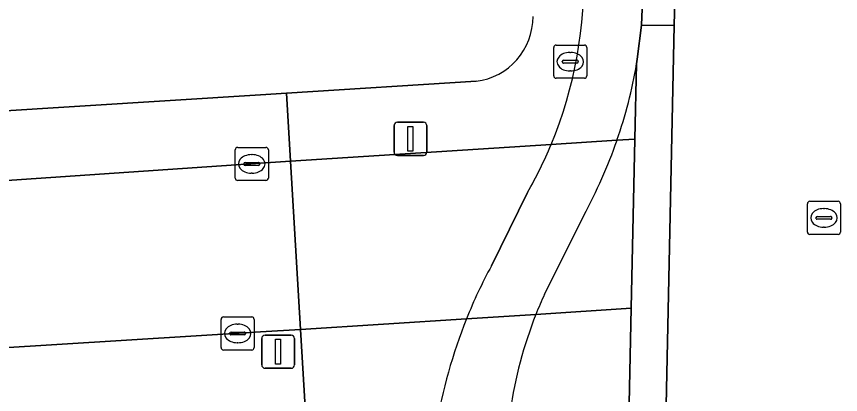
# Model space of a CAD drawing. Extents: x 159626 to 160723, y 388173 to 389416.
# Drawn here: x 160492.63 to 160517.52, y 388345.92 to 388357.32 of the extents above; entities that cross this region are included whole.
import ezdxf

# ---------------------------------------------------------------- set-up
doc = ezdxf.new("R2010")
doc.units = 0
for name, color, linetype in [('IMGEO_Brandkraan', 7, 'Continuous'), ('IMGEO_Erf', 7, 'Continuous'), ('IMGEO_Fietspad_open', 7, 'Continuous'), ('IMGEO_Groenvoorziening', 7, 'Continuous'), ('IMGEO_Kolk', 7, 'Continuous'), ('IMGEO_Lichtmast', 7, 'Continuous'), ('IMGEO_Rijbaan_lokaal_gesloten', 7, 'Continuous'), ('IMGEO_Rijbaan_lokaal_open', 7, 'Continuous'), ('IMGEO_Rioolput', 7, 'Continuous'), ('IMGEO_Verkeersbordpaal', 7, 'Continuous'), ('IMGEO_Verkeerseiland_open', 7, 'Continuous'), ('IMGEO_Voetpad_open', 7, 'Continuous')]:
    doc.layers.add(name, color=color, linetype=linetype)

msp = doc.modelspace()

# ---------------------------------------------------------------- linework, layer by layer
at = {"layer": 'IMGEO_Brandkraan'}
for p, q in [((160508.858, 388355.533), (160508.858, 388356.385)), ((160508.933, 388356.459), (160509.785, 388356.459)), ((160509.859, 388356.385), (160509.859, 388355.533)), ((160509.346, 388356.239), (160509.371, 388356.239)), ((160509.117, 388355.953), (160509.117, 388355.965)), ((160509.555, 388355.916), (160509.157, 388355.916)), ((160509.16, 388356.002), (160509.558, 388356.002)), ((160509.601, 388355.965), (160509.601, 388355.953)), ((160509.369, 388355.679), (160509.344, 388355.679)), ((160509.785, 388355.459), (160508.933, 388355.459))]:
    msp.add_line(p, q, dxfattribs=at)
for points in [[(160508.858, 388355.533), (160508.858, 388356.385)], [(160508.933, 388356.459), (160509.785, 388356.459)], [(160509.859, 388356.385), (160509.859, 388355.533)], [(160509.785, 388355.459), (160508.933, 388355.459)]]:
    msp.add_lwpolyline(points, dxfattribs=at)
for centre, radius, start, end in [((160508.935, 388356.383), 0.0765, 91.552, 178.448), ((160508.935, 388356.383), 0.0765, 91.552, 178.448), ((160509.783, 388356.383), 0.0765, 1.552, 88.448), ((160509.783, 388356.383), 0.0765, 1.552, 88.448), ((160509.157, 388355.962), 0.0403, 85.8775, 175.7526), ((160509.154, 388355.952), 0.0366, 178.938, 274.7102), ((160509.558, 388355.959), 0.043, 264.8664, 352.4533), ((160509.562, 388355.964), 0.0386, 1.7309, 96.639), ((160508.935, 388355.535), 0.0765, 181.552, 268.448), ((160508.935, 388355.535), 0.0765, 181.552, 268.448), ((160509.783, 388355.535), 0.0765, 271.552, 358.448), ((160509.783, 388355.535), 0.0765, 271.552, 358.448)]:
    msp.add_arc(centre, radius, start, end, dxfattribs=at)
for centre, major_axis, ratio, start_param, end_param in [((160509.345, 388355.959), (-0.387, 0.002), 0.722429, 4.712389, 7.853982), ((160509.37, 388355.959), (-0.39, 0.002), 0.717154, 1.570796, 4.712389)]:
    msp.add_ellipse(centre, major_axis=major_axis, ratio=ratio, start_param=start_param, end_param=end_param, dxfattribs=at)
at = {"layer": 'IMGEO_Erf'}
msp.add_lwpolyline([(160451.349, 388351.913), (160500, 388354.96), (160500.784, 388355.009), (160506.512, 388355.368)], dxfattribs=at)
msp.add_arc((160506.27, 388357.317), 1.964, 277.0727, 0.1789, dxfattribs=at)
at = {"layer": 'IMGEO_Fietspad_open'}
for points in [[(160511.363, 388355.894), (160511.38, 388356.031), (160511.507, 388357.057), (160511.58, 388358.806), (160509.759, 388358.895)], [(160510.771, 388353.586), (160508.78, 388353.458)], [(160508.78, 388353.458), (160510.771, 388353.586)], [(160508.067, 388352.013), (160506.977, 388349.8)], [(160508.581, 388348.939), (160509.766, 388351.315)], [(160508.322, 388348.334), (160506.225, 388348.198)], [(160506.225, 388348.198), (160508.322, 388348.334)]]:
    msp.add_lwpolyline(points, dxfattribs=at)
for centre, radius, start, end in [((160496.94, 388358.397), 12.829, 337.3587, 2.2264), ((160496.919, 388358.369), 14.654, 340.9507, 350.277), ((160495.711, 388358.893), 15.968, 331.6688, 340.5889), ((160496.916, 388358.414), 12.858, 330.1446, 337.3296), ((160520.49, 388342.479), 15.369, 151.5533, 158.1547), ((160518.978, 388344.13), 11.455, 155.1782, 158.4704), ((160520.109, 388343.641), 12.687, 158.288, 185.6248), ((160520.846, 388342.309), 15.762, 158.063, 182.7581)]:
    msp.add_arc(centre, radius, start, end, dxfattribs=at)
at = {"layer": 'IMGEO_Groenvoorziening'}
msp.add_lwpolyline([(160398.695, 388331.202), (160403.057, 388331.467), (160403.067, 388331.305), (160441.302, 388333.713), (160442.552, 388335.356), (160467.15, 388336.963), (160467.275, 388335.225), (160501.835, 388337.484), (160501.213, 388347.873), (160500, 388347.802), (160491.895, 388347.305), (160490.539, 388345.566), (160490.061, 388345.143)], dxfattribs=at)
at = {"layer": 'IMGEO_Kolk'}
for p, q in [((160499.236, 388352.448), (160499.236, 388353.3)), ((160499.311, 388353.374), (160500.163, 388353.374)), ((160500.237, 388353.3), (160500.237, 388352.448)), ((160499.724, 388353.154), (160499.749, 388353.154)), ((160499.495, 388352.868), (160499.495, 388352.88)), ((160499.933, 388352.831), (160499.535, 388352.831)), ((160499.538, 388352.917), (160499.936, 388352.917)), ((160499.979, 388352.88), (160499.979, 388352.868)), ((160499.747, 388352.594), (160499.722, 388352.594)), ((160500.163, 388352.374), (160499.311, 388352.374)), ((160498.808, 388347.331), (160498.808, 388348.183)), ((160498.883, 388348.257), (160499.735, 388348.257)), ((160499.809, 388348.183), (160499.809, 388347.331)), ((160499.11, 388347.8), (160499.508, 388347.8)), ((160499.296, 388348.037), (160499.321, 388348.037)), ((160499.067, 388347.751), (160499.067, 388347.763)), ((160499.505, 388347.714), (160499.107, 388347.714)), ((160499.551, 388347.763), (160499.551, 388347.751)), ((160499.319, 388347.477), (160499.294, 388347.477)), ((160499.735, 388347.257), (160498.883, 388347.257))]:
    msp.add_line(p, q, dxfattribs=at)
for points in [[(160499.236, 388352.448), (160499.236, 388353.3)], [(160499.311, 388353.374), (160500.163, 388353.374)], [(160500.237, 388353.3), (160500.237, 388352.448)], [(160500.163, 388352.374), (160499.311, 388352.374)], [(160498.808, 388347.331), (160498.808, 388348.183)], [(160498.883, 388348.257), (160499.735, 388348.257)], [(160499.809, 388348.183), (160499.809, 388347.331)], [(160499.735, 388347.257), (160498.883, 388347.257)]]:
    msp.add_lwpolyline(points, dxfattribs=at)
for centre, radius, start, end in [((160499.313, 388353.298), 0.0765, 91.552, 178.448), ((160499.313, 388353.298), 0.0765, 91.552, 178.448), ((160500.161, 388353.298), 0.0765, 1.552, 88.448), ((160500.161, 388353.298), 0.0765, 1.552, 88.448), ((160499.535, 388352.877), 0.0403, 85.8775, 175.7526), ((160499.532, 388352.867), 0.0366, 178.938, 274.7102), ((160499.936, 388352.874), 0.043, 264.8664, 352.4533), ((160499.94, 388352.879), 0.0386, 1.7309, 96.639), ((160499.313, 388352.45), 0.0765, 181.552, 268.448), ((160499.313, 388352.45), 0.0765, 181.552, 268.448), ((160500.161, 388352.45), 0.0765, 271.552, 358.448), ((160500.161, 388352.45), 0.0765, 271.552, 358.448), ((160498.885, 388348.181), 0.0765, 91.552, 178.448), ((160498.885, 388348.181), 0.0765, 91.552, 178.448), ((160499.733, 388348.181), 0.0765, 1.552, 88.448), ((160499.733, 388348.181), 0.0765, 1.552, 88.448), ((160499.107, 388347.76), 0.0403, 85.8775, 175.7526), ((160499.512, 388347.762), 0.0386, 1.7309, 96.639), ((160499.104, 388347.75), 0.0366, 178.938, 274.7102), ((160499.508, 388347.757), 0.043, 264.8664, 352.4533), ((160498.885, 388347.333), 0.0765, 181.552, 268.448), ((160498.885, 388347.333), 0.0765, 181.552, 268.448), ((160499.733, 388347.333), 0.0765, 271.552, 358.448), ((160499.733, 388347.333), 0.0765, 271.552, 358.448)]:
    msp.add_arc(centre, radius, start, end, dxfattribs=at)
for centre, major_axis, ratio, start_param, end_param in [((160499.723, 388352.874), (-0.387, 0.002), 0.722429, 4.712389, 7.853982), ((160499.748, 388352.874), (-0.39, 0.002), 0.717154, 1.570796, 4.712389), ((160499.295, 388347.757), (-0.387, 0.002), 0.722429, 4.712389, 7.853982), ((160499.32, 388347.757), (-0.39, 0.002), 0.717154, 1.570796, 4.712389)]:
    msp.add_ellipse(centre, major_axis=major_axis, ratio=ratio, start_param=start_param, end_param=end_param, dxfattribs=at)
at = {"layer": 'IMGEO_Lichtmast'}
for p, q in [((160504.035, 388353.229), (160504.035, 388354.029)), ((160504.035, 388354.029), (160504.035, 388353.229)), ((160504.135, 388354.129), (160504.925, 388354.129)), ((160504.925, 388354.129), (160504.135, 388354.129)), ((160505.025, 388354.029), (160505.025, 388353.229)), ((160505.025, 388353.229), (160505.025, 388354.029)), ((160504.925, 388353.129), (160504.135, 388353.129)), ((160504.135, 388353.129), (160504.925, 388353.129))]:
    msp.add_line(p, q, dxfattribs=at)
msp.add_lwpolyline([(160504.455, 388354.004), (160504.605, 388354.004), (160504.605, 388353.254), (160504.455, 388353.254), (160504.455, 388354.004)], dxfattribs=at)
for centre, start, end in [((160504.135, 388354.029), 90, 180), ((160504.135, 388354.029), 90, 180), ((160504.925, 388354.029), 0, 90), ((160504.925, 388354.029), 360, 90), ((160504.135, 388353.229), 180, 270), ((160504.135, 388353.229), 180, 270), ((160504.925, 388353.229), 270, 0), ((160504.925, 388353.229), 270, 0)]:
    msp.add_arc(centre, 0.1, start, end, dxfattribs=at)
at = {"layer": 'IMGEO_Rijbaan_lokaal_gesloten'}
msp.add_lwpolyline([(160512.804, 388371.7), (160512.576, 388360.127), (160512.495, 388357.052), (160512.232, 388344.634), (160512.225, 388344.305)], dxfattribs=at)
at = {"layer": 'IMGEO_Rijbaan_lokaal_open'}
msp.add_lwpolyline([(160450.468, 388349.725), (160450.804, 388344.681), (160491.895, 388347.305), (160500, 388347.802), (160501.213, 388347.873), (160500.908, 388352.954), (160500, 388352.892), (160492.037, 388352.35), (160485.261, 388351.928), (160474.175, 388351.243), (160467.406, 388350.819)], close=True, dxfattribs=at)
at = {"layer": 'IMGEO_Rioolput'}
for p, q in [((160516.523, 388350.819), (160516.523, 388351.671)), ((160516.598, 388351.745), (160517.45, 388351.745)), ((160517.524, 388351.671), (160517.524, 388350.819)), ((160516.825, 388351.288), (160517.223, 388351.288)), ((160517.011, 388351.525), (160517.036, 388351.525)), ((160516.782, 388351.239), (160516.782, 388351.251)), ((160517.22, 388351.202), (160516.822, 388351.202)), ((160517.266, 388351.251), (160517.266, 388351.239)), ((160517.034, 388350.965), (160517.009, 388350.965)), ((160517.45, 388350.745), (160516.598, 388350.745))]:
    msp.add_line(p, q, dxfattribs=at)
for points in [[(160516.523, 388350.819), (160516.523, 388351.671)], [(160516.598, 388351.745), (160517.45, 388351.745)], [(160517.524, 388351.671), (160517.524, 388350.819)], [(160517.45, 388350.745), (160516.598, 388350.745)]]:
    msp.add_lwpolyline(points, dxfattribs=at)
for centre, radius, start, end in [((160516.6, 388351.669), 0.0765, 91.552, 178.448), ((160516.6, 388351.669), 0.0765, 91.552, 178.448), ((160517.448, 388351.669), 0.0765, 1.552, 88.448), ((160517.448, 388351.669), 0.0765, 1.552, 88.448), ((160516.822, 388351.248), 0.0403, 85.8775, 175.7526), ((160517.227, 388351.25), 0.0386, 1.7309, 96.639), ((160516.819, 388351.238), 0.0366, 178.938, 274.7102), ((160517.223, 388351.245), 0.043, 264.8664, 352.4533), ((160516.6, 388350.821), 0.0765, 181.552, 268.448), ((160516.6, 388350.821), 0.0765, 181.552, 268.448), ((160517.448, 388350.821), 0.0765, 271.552, 358.448), ((160517.448, 388350.821), 0.0765, 271.552, 358.448)]:
    msp.add_arc(centre, radius, start, end, dxfattribs=at)
for centre, major_axis, ratio, start_param, end_param in [((160517.01, 388351.245), (-0.387, 0.002), 0.722429, 4.712389, 7.853982), ((160517.035, 388351.245), (-0.39, 0.002), 0.717154, 1.570796, 4.712389)]:
    msp.add_ellipse(centre, major_axis=major_axis, ratio=ratio, start_param=start_param, end_param=end_param, dxfattribs=at)
at = {"layer": 'IMGEO_Verkeersbordpaal'}
for p, q in [((160500.037, 388346.806), (160500.037, 388347.606)), ((160500.037, 388347.606), (160500.037, 388346.806)), ((160500.137, 388347.706), (160500.927, 388347.706)), ((160500.927, 388347.706), (160500.137, 388347.706)), ((160501.027, 388347.606), (160501.027, 388346.806)), ((160501.027, 388346.806), (160501.027, 388347.606)), ((160500.927, 388346.706), (160500.137, 388346.706)), ((160500.137, 388346.706), (160500.927, 388346.706))]:
    msp.add_line(p, q, dxfattribs=at)
msp.add_lwpolyline([(160500.457, 388347.581), (160500.607, 388347.581), (160500.607, 388346.831), (160500.457, 388346.831), (160500.457, 388347.581)], dxfattribs=at)
for centre, start, end in [((160500.137, 388347.606), 90, 180), ((160500.137, 388347.606), 90, 180), ((160500.927, 388347.606), 0, 90), ((160500.927, 388347.606), 360, 90), ((160500.137, 388346.806), 180, 270), ((160500.137, 388346.806), 180, 270), ((160500.927, 388346.806), 270, 0), ((160500.927, 388346.806), 270, 0)]:
    msp.add_arc(centre, 0.1, start, end, dxfattribs=at)
at = {"layer": 'IMGEO_Verkeerseiland_open'}
for points in [[(160511.576, 388360.152), (160511.529, 388359.129), (160511.58, 388358.806), (160511.507, 388357.057), (160512.495, 388357.052), (160512.576, 388360.127)], [(160511.199, 388348.521), (160508.322, 388348.334)], [(160512.225, 388344.305), (160512.232, 388344.634), (160511.114, 388344.682), (160511.199, 388348.521)]]:
    msp.add_lwpolyline(points, dxfattribs=at)
msp.add_arc((160520.109, 388343.641), 12.687, 158.288, 185.6248, dxfattribs=at)
at = {"layer": 'IMGEO_Voetpad_open'}
for points in [[(160512.495, 388357.052), (160511.507, 388357.057), (160511.38, 388356.031), (160511.363, 388355.894), (160511.313, 388353.62), (160511.199, 388348.521), (160511.114, 388344.682), (160512.232, 388344.634)], [(160500.784, 388355.009), (160500, 388354.96), (160451.349, 388351.913), (160447.177, 388351.563), (160447.193, 388351.283), (160447.34, 388349.523), (160450.468, 388349.725), (160467.406, 388350.819), (160467.375, 388351.318), (160474.144, 388351.742), (160474.175, 388351.243), (160485.261, 388351.928), (160485.23, 388352.427), (160492.006, 388352.849), (160492.037, 388352.35), (160500, 388352.892), (160500.908, 388352.954)]]:
    msp.add_lwpolyline(points, close=True, dxfattribs=at)
for points in [[(160510.771, 388353.586), (160511.313, 388353.62), (160511.363, 388355.894)], [(160506.512, 388355.368), (160500.784, 388355.009), (160500.908, 388352.954), (160508.78, 388353.458)], [(160508.322, 388348.334), (160511.199, 388348.521), (160511.313, 388353.62)], [(160511.313, 388353.62), (160510.771, 388353.586)], [(160508.78, 388353.458), (160500.908, 388352.954), (160501.213, 388347.873), (160506.225, 388348.198)], [(160506.977, 388349.8), (160508.067, 388352.013)], [(160509.766, 388351.315), (160508.581, 388348.939)], [(160506.225, 388348.198), (160501.213, 388347.873), (160501.835, 388337.484), (160501.982, 388335.024)]]:
    msp.add_lwpolyline(points, dxfattribs=at)
for centre, radius, start, end in [((160496.94, 388358.397), 12.829, 337.3587, 2.2264), ((160506.27, 388357.317), 1.964, 277.0727, 0.1789), ((160496.919, 388358.369), 14.654, 340.9507, 350.277), ((160495.711, 388358.893), 15.968, 331.6688, 340.5889), ((160496.916, 388358.414), 12.858, 330.1446, 337.3296), ((160520.49, 388342.479), 15.369, 151.5533, 158.1547), ((160518.978, 388344.13), 11.455, 155.1782, 158.4704), ((160520.846, 388342.309), 15.762, 158.063, 182.7581)]:
    msp.add_arc(centre, radius, start, end, dxfattribs=at)

doc.saveas('drawing.dxf')
